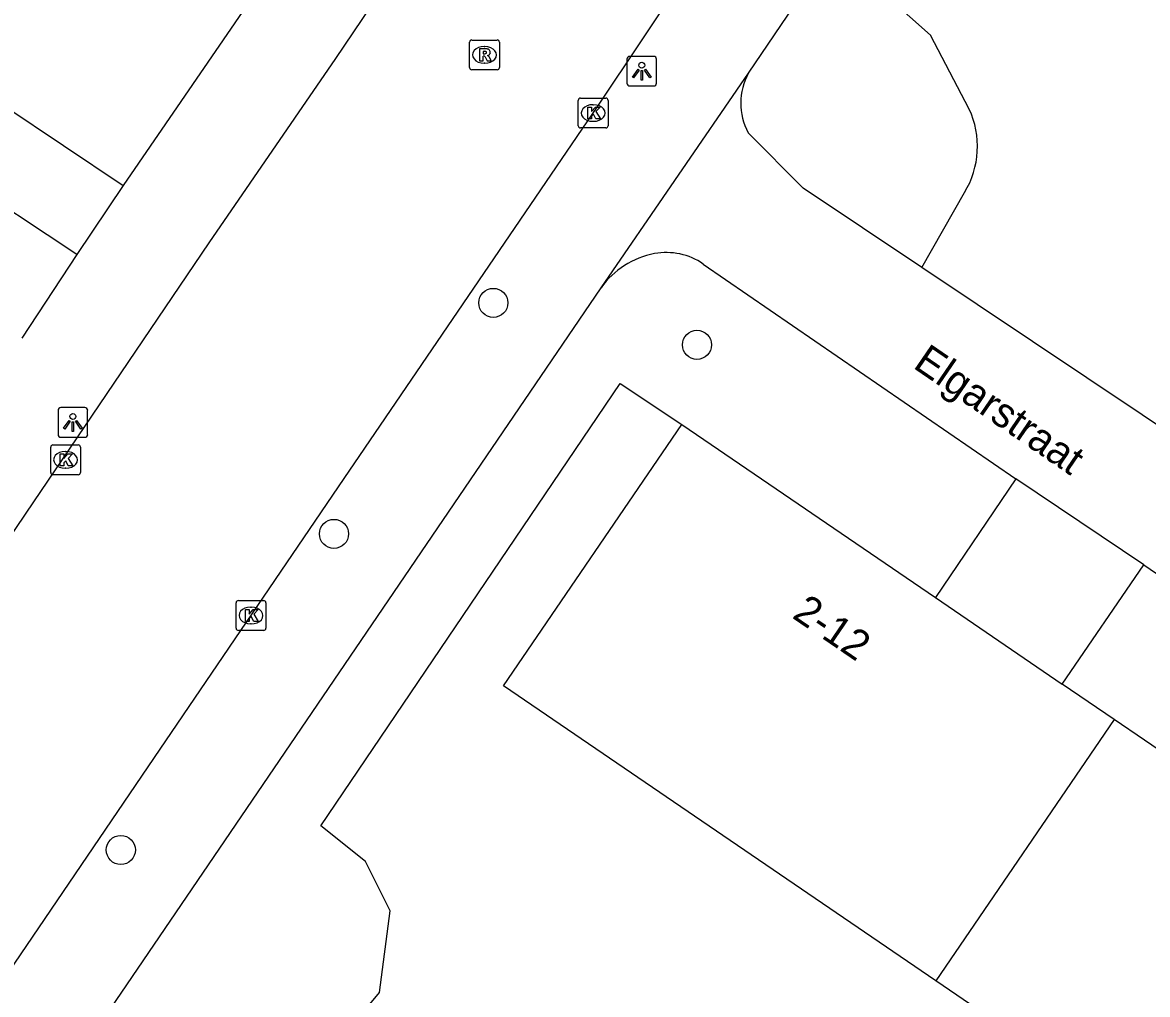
# Model space of a CAD drawing. Extents: x 159040 to 160094, y 381214 to 382518.
# Drawn here: x 159843.26 to 159881.08, y 382053.57 to 382086.26 of the extents above; entities that cross this region are included whole.
import ezdxf

# ---------------------------------------------------------------- set-up
doc = ezdxf.new("R2010")
doc.units = 0
for name, color, linetype in [('IMGEO_Boom', 7, 'Continuous'), ('IMGEO_Groenvoorziening', 7, 'Continuous'), ('IMGEO_Kolk', 7, 'Continuous'), ('IMGEO_Lichtpunt', 7, 'Continuous'), ('IMGEO_Openbare_ruimte_label', 7, 'Continuous'), ('IMGEO_Pand', 7, 'Continuous'), ('IMGEO_Pand_nummerreeks', 7, 'Continuous'), ('IMGEO_Rijbaan_lokaal_gesloten', 7, 'Continuous'), ('IMGEO_Rijbaan_lokaal_open', 7, 'Continuous'), ('IMGEO_Rioolput', 7, 'Continuous'), ('IMGEO_Voetpad_open', 7, 'Continuous')]:
    doc.layers.add(name, color=color, linetype=linetype)

msp = doc.modelspace()

# ---------------------------------------------------------------- linework, layer by layer
at = {"layer": 'IMGEO_Boom'}
for centre in [(159859.086, 382076.83), (159865.933, 382075.42), (159853.729, 382069.063), (159846.562, 382058.435)]:
    msp.add_circle(centre, 0.489, dxfattribs=at)
at = {"layer": 'IMGEO_Groenvoorziening'}
for points in [[(159875.084, 382083.344), (159873.788, 382085.832), (159872.389, 382087.076), (159886.72, 382109), (159889.106, 382107.408)], [(159873.489, 382078.023), (159874.929, 382080.545)], [(159847.076, 382045.231), (159849.869, 382049.24), (159853.031, 382050.951), (159855.259, 382053.646), (159855.622, 382056.393), (159854.793, 382058.051), (159853.29, 382059.244), (159863.345, 382074.119), (159865.42, 382072.742)]]:
    msp.add_lwpolyline(points, dxfattribs=at)
msp.add_arc((159872.383, 382082.09), 2.978, 328.7538, 24.9069, dxfattribs=at)
at = {"layer": 'IMGEO_Kolk'}
for p, q in [((159861.943, 382082.789), (159861.943, 382083.641)), ((159862.018, 382083.715), (159862.87, 382083.715)), ((159862.431, 382083.495), (159862.456, 382083.495)), ((159862.944, 382083.641), (159862.944, 382082.789)), ((159862.87, 382082.715), (159862.018, 382082.715)), ((159862.454, 382082.935), (159862.429, 382082.935)), ((159844.205, 382071.127), (159844.205, 382071.979)), ((159844.28, 382072.053), (159845.132, 382072.053)), ((159844.693, 382071.833), (159844.718, 382071.833)), ((159845.206, 382071.979), (159845.206, 382071.127)), ((159845.132, 382071.053), (159844.28, 382071.053)), ((159844.716, 382071.273), (159844.691, 382071.273)), ((159850.514, 382066.819), (159851.366, 382066.819)), ((159850.439, 382065.893), (159850.439, 382066.745)), ((159850.927, 382066.599), (159850.952, 382066.599)), ((159851.44, 382066.745), (159851.44, 382065.893)), ((159850.95, 382066.039), (159850.925, 382066.039)), ((159851.366, 382065.819), (159850.514, 382065.819))]:
    msp.add_line(p, q, dxfattribs=at)
for points in [[(159861.943, 382082.789), (159861.943, 382083.641)], [(159862.018, 382083.715), (159862.87, 382083.715)], [(159862.264, 382083.415), (159862.387, 382083.415), (159862.387, 382083.264), (159862.517, 382083.415), (159862.681, 382083.415), (159862.535, 382083.264), (159862.688, 382083.015), (159862.536, 382083.015), (159862.451, 382083.179), (159862.387, 382083.112), (159862.387, 382083.015), (159862.264, 382083.015), (159862.264, 382083.415)], [(159862.944, 382083.641), (159862.944, 382082.789)], [(159862.87, 382082.715), (159862.018, 382082.715)], [(159844.205, 382071.127), (159844.205, 382071.979)], [(159844.28, 382072.053), (159845.132, 382072.053)], [(159844.526, 382071.753), (159844.649, 382071.753), (159844.649, 382071.602), (159844.779, 382071.753), (159844.943, 382071.753), (159844.797, 382071.602), (159844.95, 382071.353), (159844.798, 382071.353), (159844.713, 382071.517), (159844.649, 382071.45), (159844.649, 382071.353), (159844.526, 382071.353), (159844.526, 382071.753)], [(159845.206, 382071.979), (159845.206, 382071.127)], [(159845.132, 382071.053), (159844.28, 382071.053)], [(159850.514, 382066.819), (159851.366, 382066.819)], [(159850.439, 382065.893), (159850.439, 382066.745)], [(159850.76, 382066.519), (159850.883, 382066.519), (159850.883, 382066.368), (159851.013, 382066.519), (159851.177, 382066.519), (159851.031, 382066.368), (159851.184, 382066.119), (159851.032, 382066.119), (159850.947, 382066.283), (159850.883, 382066.216), (159850.883, 382066.119), (159850.76, 382066.119), (159850.76, 382066.519)], [(159851.44, 382066.745), (159851.44, 382065.893)], [(159851.366, 382065.819), (159850.514, 382065.819)]]:
    msp.add_lwpolyline(points, dxfattribs=at)
for centre, start, end in [((159862.02, 382083.639), 91.552, 178.448), ((159862.02, 382083.639), 91.552, 178.448), ((159862.868, 382083.639), 1.552, 88.448), ((159862.868, 382083.639), 1.552, 88.448), ((159862.02, 382082.791), 181.552, 268.448), ((159862.02, 382082.791), 181.552, 268.448), ((159862.868, 382082.791), 271.552, 358.448), ((159862.868, 382082.791), 271.552, 358.448), ((159844.282, 382071.977), 91.552, 178.448), ((159844.282, 382071.977), 91.552, 178.448), ((159845.13, 382071.977), 1.552, 88.448), ((159845.13, 382071.977), 1.552, 88.448), ((159844.282, 382071.129), 181.552, 268.448), ((159844.282, 382071.129), 181.552, 268.448), ((159845.13, 382071.129), 271.552, 358.448), ((159845.13, 382071.129), 271.552, 358.448), ((159850.516, 382066.743), 91.552, 178.448), ((159850.516, 382066.743), 91.552, 178.448), ((159851.364, 382066.743), 1.552, 88.448), ((159851.364, 382066.743), 1.552, 88.448), ((159850.516, 382065.895), 181.552, 268.448), ((159850.516, 382065.895), 181.552, 268.448), ((159851.364, 382065.895), 271.552, 358.448), ((159851.364, 382065.895), 271.552, 358.448)]:
    msp.add_arc(centre, 0.0765, start, end, dxfattribs=at)
for centre, major_axis, ratio, start_param, end_param in [((159862.43, 382083.215), (-0.387, 0.002), 0.722429, 4.712389, 7.853982), ((159862.455, 382083.215), (-0.39, 0.002), 0.717154, 1.570796, 4.712389), ((159844.692, 382071.553), (-0.387, 0.002), 0.722429, 4.712389, 7.853982), ((159844.717, 382071.553), (-0.39, 0.002), 0.717154, 1.570796, 4.712389), ((159850.926, 382066.319), (-0.387, 0.002), 0.722429, 4.712389, 7.853982), ((159850.951, 382066.319), (-0.39, 0.002), 0.717154, 1.570796, 4.712389)]:
    msp.add_ellipse(centre, major_axis=major_axis, ratio=ratio, start_param=start_param, end_param=end_param, dxfattribs=at)
at = {"layer": 'IMGEO_Lichtpunt'}
for p, q in [((159863.577, 382085.025), (159863.577, 382084.218)), ((159863.577, 382085.025), (159863.577, 382084.218)), ((159864.479, 382085.12), (159863.671, 382085.12)), ((159864.479, 382085.12), (159863.671, 382085.12)), ((159864.573, 382084.218), (159864.573, 382085.025)), ((159864.573, 382084.218), (159864.573, 382085.025)), ((159863.671, 382084.124), (159864.479, 382084.124)), ((159863.671, 382084.124), (159864.479, 382084.124)), ((159844.452, 382073.214), (159844.452, 382072.407)), ((159844.452, 382073.214), (159844.452, 382072.407)), ((159845.354, 382073.309), (159844.546, 382073.309)), ((159845.354, 382073.309), (159844.546, 382073.309)), ((159845.448, 382072.407), (159845.448, 382073.214)), ((159845.448, 382072.407), (159845.448, 382073.214)), ((159844.546, 382072.313), (159845.354, 382072.313)), ((159844.546, 382072.313), (159845.354, 382072.313))]:
    msp.add_line(p, q, dxfattribs=at)
for points in [[(159863.951, 382084.689), (159863.99, 382084.661), (159863.802, 382084.399), (159863.764, 382084.426), (159863.951, 382084.689)], [(159864.053, 382084.641), (159864.1, 382084.641), (159864.1, 382084.319), (159864.053, 382084.319), (159864.053, 382084.641)], [(159864.163, 382084.661), (159864.201, 382084.688), (159864.388, 382084.426), (159864.349, 382084.398), (159864.163, 382084.661)], [(159844.826, 382072.878), (159844.865, 382072.85), (159844.677, 382072.588), (159844.639, 382072.615), (159844.826, 382072.878)], [(159844.928, 382072.83), (159844.975, 382072.83), (159844.975, 382072.508), (159844.928, 382072.508), (159844.928, 382072.83)], [(159845.038, 382072.85), (159845.076, 382072.877), (159845.263, 382072.615), (159845.224, 382072.587), (159845.038, 382072.85)]]:
    msp.add_lwpolyline(points, dxfattribs=at)
for centre in [(159864.076, 382084.823), (159844.951, 382073.012)]:
    msp.add_circle(centre, 0.0994, dxfattribs=at)
for centre, start, end in [((159863.671, 382085.025), 90, 180), ((159863.671, 382085.025), 90, 180), ((159864.479, 382085.025), 0, 90), ((159864.479, 382085.025), 0, 90), ((159863.671, 382084.218), 180, 270), ((159863.671, 382084.218), 180, 270), ((159864.479, 382084.218), 270, 0), ((159864.479, 382084.218), 270, 360), ((159844.546, 382073.214), 90, 180), ((159844.546, 382073.214), 90, 180), ((159845.354, 382073.214), 0, 90), ((159845.354, 382073.214), 0, 90), ((159844.546, 382072.407), 180, 270), ((159844.546, 382072.407), 180, 270), ((159845.354, 382072.407), 270, 0), ((159845.354, 382072.407), 270, 360)]:
    msp.add_arc(centre, 0.0946, start, end, dxfattribs=at)
at = {"layer": 'IMGEO_Pand'}
for points in [[(159873.961, 382054.034), (159859.424, 382063.955), (159865.42, 382072.742)], [(159865.42, 382072.742), (159873.954, 382066.919)], [(159873.954, 382066.919), (159878.211, 382064.013)], [(159879.957, 382062.821), (159878.211, 382064.013)], [(159879.957, 382062.821), (159873.961, 382054.034)], [(159881.996, 382061.43), (159879.957, 382062.821)], [(159894.8, 382052.693), (159888.803, 382043.906), (159873.961, 382054.034)]]:
    msp.add_lwpolyline(points, dxfattribs=at)
at = {"layer": 'IMGEO_Rijbaan_lokaal_gesloten'}
for points in [[(159838.185, 382062.056), (159839.083, 382063.381), (159843.376, 382069.762), (159849.537, 382078.848), (159853.786, 382085.045), (159859.772, 382093.927), (159864.122, 382100.283), (159868.006, 382106.028), (159871.226, 382110.62), (159874.113, 382114.736)], [(159819.074, 382019.506), (159825.954, 382029.527), (159841.353, 382052.223), (159847.883, 382061.829), (159854.072, 382070.925), (159862.598, 382083.443), (159868.567, 382092.381), (159869.087, 382093.133)]]:
    msp.add_lwpolyline(points, dxfattribs=at)
at = {"layer": 'IMGEO_Rijbaan_lokaal_open'}
for points in [[(159850.912, 382087.003), (159846.644, 382080.78)], [(159845.08, 382078.458), (159841.048, 382081.123), (159842.635, 382083.47), (159846.644, 382080.78)], [(159846.644, 382080.78), (159845.08, 382078.458)], [(159845.08, 382078.458), (159843.231, 382075.645)]]:
    msp.add_lwpolyline(points, dxfattribs=at)
at = {"layer": 'IMGEO_Rioolput'}
for p, q in [((159858.289, 382084.744), (159858.289, 382085.596)), ((159858.364, 382085.67), (159859.216, 382085.67)), ((159858.777, 382085.45), (159858.802, 382085.45)), ((159859.29, 382085.596), (159859.29, 382084.744)), ((159859.216, 382084.67), (159858.364, 382084.67)), ((159858.8, 382084.89), (159858.775, 382084.89))]:
    msp.add_line(p, q, dxfattribs=at)
for points in [[(159858.289, 382084.744), (159858.289, 382085.596)], [(159858.364, 382085.67), (159859.216, 382085.67)], [(159858.878, 382085.368), (159858.626, 382085.37), (159858.626, 382084.97)], [(159859.29, 382085.596), (159859.29, 382084.744)], [(159858.626, 382084.97), (159858.75, 382084.97), (159858.75, 382085.132), (159858.761, 382085.132)], [(159858.804, 382085.289), (159858.75, 382085.289), (159858.75, 382085.208)], [(159858.75, 382085.208), (159858.802, 382085.208)], [(159858.808, 382085.103), (159858.879, 382084.97), (159859.019, 382084.97), (159858.954, 382085.096)], [(159859.216, 382084.67), (159858.364, 382084.67)]]:
    msp.add_lwpolyline(points, dxfattribs=at)
for centre, radius, start, end in [((159858.366, 382085.594), 0.0765, 91.552, 178.448), ((159858.366, 382085.594), 0.0765, 91.552, 178.448), ((159858.877, 382085.258), 0.109, 350.3612, 89.416), ((159859.214, 382085.594), 0.0765, 1.552, 88.448), ((159859.214, 382085.594), 0.0765, 1.552, 88.448), ((159858.76, 382085.079), 0.0533, 26.0293, 88.6989), ((159858.786, 382085.397), 0.19, 274.7715, 282.9687), ((159858.81, 382085.193), 0.0964, 77.0061, 93.1865), ((159858.824, 382085.25), 0.0378, 276.6634, 79.6772), ((159858.875, 382085.258), 0.112, 277.5842, 350.9817), ((159858.859, 382085.043), 0.108, 29.5134, 73.7905), ((159858.366, 382084.746), 0.0765, 181.552, 268.448), ((159858.366, 382084.746), 0.0765, 181.552, 268.448), ((159859.214, 382084.746), 0.0765, 271.552, 358.448), ((159859.214, 382084.746), 0.0765, 271.552, 358.448)]:
    msp.add_arc(centre, radius, start, end, dxfattribs=at)
for centre, major_axis, ratio, start_param, end_param in [((159858.776, 382085.17), (-0.387, 0.002), 0.722429, 4.712389, 7.853982), ((159858.801, 382085.17), (-0.39, 0.002), 0.717154, 1.570796, 4.712389)]:
    msp.add_ellipse(centre, major_axis=major_axis, ratio=ratio, start_param=start_param, end_param=end_param, dxfattribs=at)
at = {"layer": 'IMGEO_Voetpad_open'}
for points in [[(159867.667, 382084.559), (159886.474, 382112.298)], [(159862.708, 382077.341), (159867.667, 382084.559)], [(159873.489, 382078.023), (159869.501, 382080.691), (159867.659, 382082.549)], [(159866.144, 382078.137), (159876.651, 382070.917)], [(159882.76, 382071.822), (159873.489, 382078.023)], [(159844.024, 382049.865), (159862.708, 382077.341)], [(159876.651, 382070.917), (159873.954, 382066.919)], [(159880.953, 382068.021), (159876.651, 382070.917)], [(159878.211, 382064.013), (159880.953, 382068.021)], [(159880.953, 382068.021), (159884.706, 382065.455)]]:
    msp.add_lwpolyline(points, dxfattribs=at)
for centre, radius, start, end in [((159869.475, 382083.547), 2.072, 150.7624, 208.7815), ((159864.907, 382076.344), 2.179, 55.3945, 100.6451), ((159865.02, 382075.694), 2.839, 100.4672, 144.5247)]:
    msp.add_arc(centre, radius, start, end, dxfattribs=at)

# ---------------------------------------------------------------- texts
at = {"layer": 'IMGEO_Openbare_ruimte_label'}
msp.add_text('Elgarstraat', height=1, rotation=325.5948, dxfattribs=at).set_placement((159873.161, 382074.668))
at = {"layer": 'IMGEO_Pand_nummerreeks'}
msp.add_text('2-12', height=1, rotation=325.6891, dxfattribs=at).set_placement((159869.098, 382066.261))

doc.saveas('drawing.dxf')
